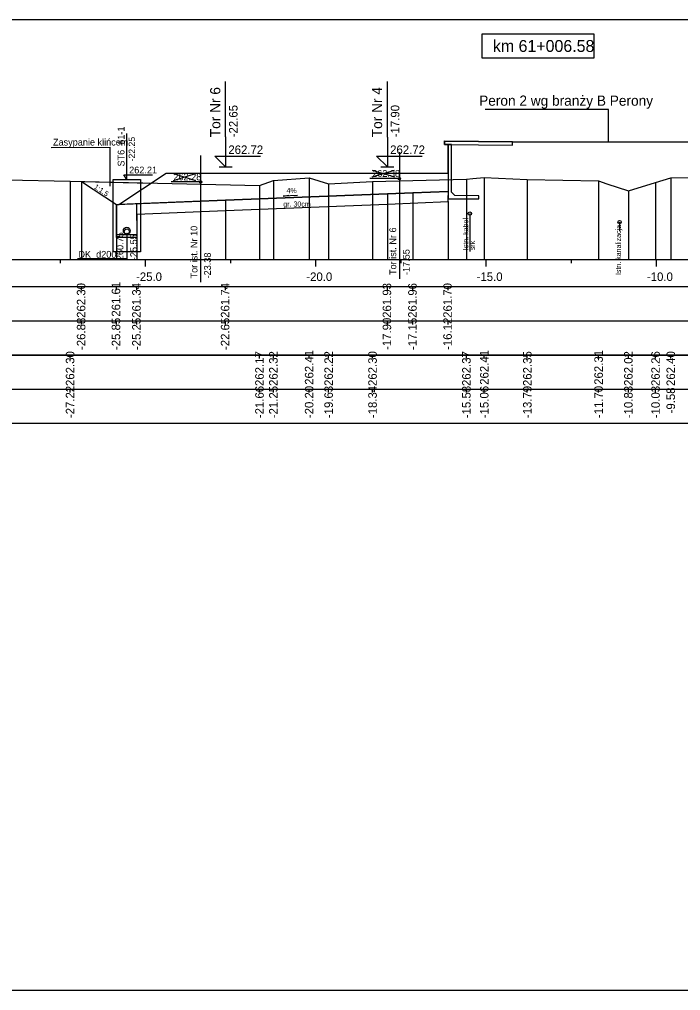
# Model space of a CAD drawing. Extents: x 6516023 to 6560129, y 5513077 to 5529206.
# Drawn here: x 6518864.71 to 6518884.12, y 5514484.66 to 5514513.16 of the extents above; entities that cross this region are included whole.
import ezdxf

# ---------------------------------------------------------------- set-up
doc = ezdxf.new("R2010")
doc.units = 0
for name, color, linetype in [('IR_default', 7, 'Continuous'), ('TOR_PRZEK_P-inne branze', 7, 'Continuous'), ('TOR_PRZEK_P-kable', 7, 'Continuous'), ('TOR_PRZEK_P-komponent', 7, 'Continuous'), ('TOR_PRZEK_P-odwodnienie', 7, 'Continuous'), ('TOR_PRZEK_P-opisy', 7, 'Continuous'), ('TOR_PRZEK_P-perony+elementy', 7, 'Continuous'), ('TOR_PRZEK_P-tabelka istniejace', 7, 'Continuous'), ('TOR_PRZEK_P-tabelka projektowane', 7, 'Continuous'), ('TOR_PRZEK_P-teren istniejacy', 7, 'Continuous'), ('TOR_PRZEK_P-tory istniejace', 7, 'Continuous'), ('TOR_PRZEK_P-tory projektowane', 7, 'Continuous'), ('TOR_PRZEK_P-uklad odniesienia', 7, 'Continuous'), ('TOR_PRZEK_P-warstwa ochronna I', 7, 'Continuous'), ('TOR_PRZEK_P-warstwa ochronna II', 7, 'Continuous'), ('TOR_RAMKI-ramka+tabelka 1', 7, 'Continuous')]:
    doc.layers.add(name, color=color, linetype=linetype)

msp = doc.modelspace()

# ---------------------------------------------------------------- linework, layer by layer
at = {"layer": 'IR_default'}
for points in [[(6518877.188, 5514509.588), (6518879.184, 5514509.568), (6518879.188, 5514509.568), (6518884.827, 5514509.568), (6518884.838, 5514509.568), (6518886.834, 5514509.588), (6518886.838, 5514509.588)], [(6518866.535, 5514508.402), (6518867.558, 5514507.72), (6518867.559, 5514507.72), (6518867.624, 5514507.722), (6518867.627, 5514507.724), (6518869.013, 5514508.648), (6518869.02, 5514508.648), (6518872.513, 5514508.648), (6518872.516, 5514508.648), (6518873.763, 5514508.648), (6518877.293, 5514508.648)]]:
    msp.add_lwpolyline(points, dxfattribs=at)
at = {"layer": 'TOR_PRZEK_P-inne branze'}
for p, q in [((6518882.007, 5514510.51), (6518878.383, 5514510.51)), ((6518882.007, 5514509.568), (6518882.007, 5514510.51))]:
    msp.add_line(p, q, dxfattribs=at)
at = {"layer": 'TOR_PRZEK_P-kable'}
for p, q in [((6518877.932, 5514507.458), (6518877.932, 5514506.348)), ((6518882.33, 5514507.209), (6518882.33, 5514506.939))]:
    msp.add_line(p, q, dxfattribs=at)
for centre in [(6518877.932, 5514507.458), (6518882.33, 5514507.209)]:
    msp.add_circle(centre, 0.05, dxfattribs=at)
at = {"layer": 'TOR_PRZEK_P-komponent'}
msp.add_line((6518866.535, 5514508.402), (6518868.573, 5514508.355), dxfattribs=at)
msp.add_lwpolyline([(6518877.293, 5514508.109), (6518876.263, 5514508.068), (6518875.513, 5514508.038), (6518870.763, 5514507.848), (6518867.624, 5514507.722), (6518869.013, 5514508.648), (6518872.513, 5514508.648), (6518873.763, 5514508.648), (6518877.293, 5514508.648), (6518877.293, 5514508.109)], dxfattribs=at)
at = {"layer": 'TOR_PRZEK_P-odwodnienie'}
for p, q in [((6518867.861, 5514508.462), (6518867.861, 5514509.812)), ((6518867.778, 5514508.599), (6518868.618, 5514508.599)), ((6518867.861, 5514508.462), (6518867.778, 5514508.599)), ((6518867.561, 5514506.755), (6518867.558, 5514507.72)), ((6518868.161, 5514506.757), (6518868.158, 5514507.744)), ((6518868.161, 5514506.836), (6518867.561, 5514506.836)), ((6518868.161, 5514506.756), (6518867.561, 5514506.756))]:
    msp.add_line(p, q, dxfattribs=at)
for points in [[(6518867.461, 5514507.006), (6518867.461, 5514508.462), (6518868.261, 5514508.462), (6518868.261, 5514506.336), (6518867.461, 5514506.336), (6518867.461, 5514507.006)], [(6518867.861, 5514506.856), (6518867.861, 5514506.132), (6518866.414, 5514506.132)]]:
    msp.add_lwpolyline(points, dxfattribs=at)
for centre, radius in [((6518867.861, 5514506.956), 0.1), ((6518867.861, 5514506.931), 0.075), ((6518867.861, 5514506.856), 0.03)]:
    msp.add_circle(centre, radius, dxfattribs=at)
at = {"layer": 'TOR_PRZEK_P-opisy'}
msp.add_line((6518867.37, 5514508.259), (6518867.37, 5514509.406), dxfattribs=at)
for points in [[(6518865.638, 5514509.395), (6518867.37, 5514509.406)], [(6518872.873, 5514507.991), (6518872.455, 5514507.972), (6518872.623, 5514508.001)]]:
    msp.add_lwpolyline(points, dxfattribs=at)
at = {"layer": 'TOR_PRZEK_P-perony+elementy'}
msp.add_lwpolyline([(6518877.293, 5514508.648), (6518877.293, 5514509.487), (6518877.188, 5514509.49), (6518877.188, 5514509.488), (6518877.188, 5514509.59), (6518877.188, 5514509.588), (6518879.184, 5514509.564), (6518879.188, 5514509.568), (6518884.827, 5514509.568), (6518884.838, 5514509.568), (6518886.838, 5514509.588), (6518886.838, 5514509.488), (6518886.733, 5514509.487), (6518886.733, 5514508.648)], dxfattribs=at)
for points in [[(6518879.188, 5514509.568), (6518877.188, 5514509.588), (6518877.188, 5514509.488), (6518879.188, 5514509.467)], [(6518877.393, 5514508.087), (6518877.393, 5514509.486), (6518877.293, 5514509.487), (6518877.293, 5514507.887), (6518878.193, 5514507.887), (6518878.193, 5514507.977), (6518877.493, 5514507.988)]]:
    msp.add_lwpolyline(points, close=True, dxfattribs=at)
at = {"layer": 'TOR_PRZEK_P-tabelka istniejace'}
for p, q in [((6518866.196, 5514503.206), (6518866.196, 5514503.306)), ((6518871.757, 5514503.206), (6518871.757, 5514503.306)), ((6518872.165, 5514503.206), (6518872.165, 5514503.306)), ((6518873.215, 5514503.206), (6518873.215, 5514503.306)), ((6518873.787, 5514503.206), (6518873.787, 5514503.306)), ((6518875.076, 5514503.206), (6518875.076, 5514503.306)), ((6518877.832, 5514503.206), (6518877.832, 5514503.306)), ((6518878.356, 5514503.206), (6518878.356, 5514503.306)), ((6518879.621, 5514503.206), (6518879.621, 5514503.306)), ((6518881.713, 5514503.206), (6518881.713, 5514503.306)), ((6518882.587, 5514503.206), (6518882.587, 5514503.306)), ((6518883.385, 5514503.206), (6518883.385, 5514503.306)), ((6518883.832, 5514503.206), (6518883.832, 5514503.306)), ((6518817.163, 5514502.306), (6518960.963, 5514502.306)), ((6518866.196, 5514502.206), (6518866.196, 5514502.306)), ((6518871.757, 5514502.206), (6518871.757, 5514502.306)), ((6518872.165, 5514502.206), (6518872.165, 5514502.306)), ((6518873.215, 5514502.206), (6518873.215, 5514502.306)), ((6518873.787, 5514502.206), (6518873.787, 5514502.306)), ((6518875.076, 5514502.206), (6518875.076, 5514502.306)), ((6518877.832, 5514502.206), (6518877.832, 5514502.306)), ((6518878.356, 5514502.206), (6518878.356, 5514502.306)), ((6518879.621, 5514502.206), (6518879.621, 5514502.306)), ((6518881.713, 5514502.206), (6518881.713, 5514502.306)), ((6518882.587, 5514502.206), (6518882.587, 5514502.306)), ((6518883.385, 5514502.206), (6518883.385, 5514502.306)), ((6518883.832, 5514502.206), (6518883.832, 5514502.306))]:
    msp.add_line(p, q, dxfattribs=at)
for points in [[(6518866.196, 5514508.409), (6518866.196, 5514506.306), (6518866.196, 5514506.176), (6518866.196, 5514506.106)], [(6518872.165, 5514508.427), (6518872.165, 5514506.306), (6518872.165, 5514506.176), (6518872.165, 5514506.106)], [(6518873.215, 5514508.512), (6518873.215, 5514506.306), (6518873.215, 5514506.176), (6518873.215, 5514506.106)], [(6518873.787, 5514508.328), (6518873.787, 5514506.306), (6518873.787, 5514506.176), (6518873.787, 5514506.106)], [(6518875.076, 5514508.403), (6518875.076, 5514506.306), (6518875.076, 5514506.176), (6518875.076, 5514506.106)], [(6518877.832, 5514508.473), (6518877.832, 5514506.306), (6518877.832, 5514506.176), (6518877.832, 5514506.106)], [(6518878.356, 5514508.518), (6518878.356, 5514506.306), (6518878.356, 5514506.176), (6518878.356, 5514506.106)], [(6518879.621, 5514508.458), (6518879.621, 5514506.306), (6518879.621, 5514506.176), (6518879.621, 5514506.106)], [(6518881.713, 5514508.415), (6518881.713, 5514506.306), (6518881.713, 5514506.176), (6518881.713, 5514506.106)], [(6518883.385, 5514508.37), (6518883.385, 5514506.306), (6518883.385, 5514506.176), (6518883.385, 5514506.106)], [(6518883.832, 5514508.51), (6518883.832, 5514506.306), (6518883.832, 5514506.176), (6518883.832, 5514506.106)], [(6518871.757, 5514508.281), (6518871.757, 5514506.306), (6518871.757, 5514506.176), (6518871.757, 5514506.106)], [(6518882.587, 5514508.125), (6518882.587, 5514506.306), (6518882.587, 5514506.176), (6518882.587, 5514506.106)]]:
    msp.add_lwpolyline(points, dxfattribs=at)
msp.add_lwpolyline([(6518817.163, 5514503.306), (6518817.163, 5514501.306), (6518960.963, 5514501.306), (6518960.963, 5514503.306)], close=True, dxfattribs=at)
at = {"layer": 'TOR_PRZEK_P-tabelka projektowane'}
for p, q in [((6518866.535, 5514505.206), (6518866.535, 5514505.306)), ((6518867.558, 5514505.206), (6518867.558, 5514505.306)), ((6518868.159, 5514505.206), (6518868.159, 5514505.306)), ((6518870.763, 5514505.206), (6518870.763, 5514505.306)), ((6518875.513, 5514505.206), (6518875.513, 5514505.306)), ((6518876.263, 5514505.206), (6518876.263, 5514505.306)), ((6518877.293, 5514505.206), (6518877.293, 5514505.306)), ((6518817.163, 5514504.306), (6518960.963, 5514504.306)), ((6518866.535, 5514504.206), (6518866.535, 5514504.306)), ((6518867.558, 5514504.206), (6518867.558, 5514504.306)), ((6518868.159, 5514504.206), (6518868.159, 5514504.306)), ((6518870.763, 5514504.206), (6518870.763, 5514504.306)), ((6518875.513, 5514504.206), (6518875.513, 5514504.306)), ((6518876.263, 5514504.206), (6518876.263, 5514504.306)), ((6518877.293, 5514504.206), (6518877.293, 5514504.306))]:
    msp.add_line(p, q, dxfattribs=at)
for points in [[(6518866.535, 5514508.402), (6518866.535, 5514506.306), (6518866.535, 5514506.176), (6518866.535, 5514506.106)], [(6518875.513, 5514508.038), (6518875.513, 5514506.306), (6518875.513, 5514506.176), (6518875.513, 5514506.106)], [(6518876.263, 5514508.068), (6518876.263, 5514506.306), (6518876.263, 5514506.176), (6518876.263, 5514506.106)], [(6518870.763, 5514507.848), (6518870.763, 5514506.306), (6518870.763, 5514506.176), (6518870.763, 5514506.106)], [(6518877.293, 5514507.809), (6518877.293, 5514506.306), (6518877.293, 5514506.176), (6518877.293, 5514506.106)], [(6518867.558, 5514507.72), (6518867.558, 5514506.306), (6518867.558, 5514506.176), (6518867.558, 5514506.106)], [(6518868.159, 5514507.444), (6518868.159, 5514506.306), (6518868.159, 5514506.176), (6518868.159, 5514506.106)]]:
    msp.add_lwpolyline(points, dxfattribs=at)
msp.add_lwpolyline([(6518817.163, 5514505.306), (6518817.163, 5514503.306), (6518960.963, 5514503.306), (6518960.963, 5514505.306)], close=True, dxfattribs=at)
at = {"layer": 'TOR_PRZEK_P-teren istniejacy'}
msp.add_lwpolyline([(6518864.328, 5514508.453), (6518866.196, 5514508.409), (6518871.757, 5514508.281), (6518872.165, 5514508.427), (6518873.215, 5514508.512), (6518873.787, 5514508.328), (6518875.076, 5514508.403), (6518877.832, 5514508.473), (6518878.02, 5514508.492), (6518878.356, 5514508.518), (6518879.621, 5514508.458), (6518881.713, 5514508.415), (6518881.954, 5514508.331), (6518882.587, 5514508.125), (6518883.385, 5514508.37), (6518883.832, 5514508.51), (6518884.892, 5514508.518)], dxfattribs=at)
at = {"layer": 'TOR_PRZEK_P-tory istniejace'}
for p, q in [((6518875.865, 5514509.261), (6518875.865, 5514505.54)), ((6518870.029, 5514509.161), (6518870.029, 5514505.441)), ((6518869.23, 5514508.433), (6518869.882, 5514508.636)), ((6518869.23, 5514508.636), (6518869.882, 5514508.433)), ((6518875.066, 5514508.533), (6518875.718, 5514508.735)), ((6518875.066, 5514508.735), (6518875.718, 5514508.533)), ((6518870.03, 5514508.386), (6518869.164, 5514508.386)), ((6518875.866, 5514508.485), (6518875, 5514508.485))]:
    msp.add_line(p, q, dxfattribs=at)
for centre in [(6518870.03, 5514508.386), (6518875.866, 5514508.485)]:
    msp.add_circle(centre, 0.035, dxfattribs=at)
at = {"layer": 'TOR_PRZEK_P-tory projektowane'}
for p, q in [((6518870.763, 5514509.706), (6518870.763, 5514511.338)), ((6518875.513, 5514509.705), (6518875.513, 5514511.338)), ((6518870.763, 5514509.706), (6518870.763, 5514508.828)), ((6518875.513, 5514509.705), (6518875.513, 5514508.828)), ((6518870.763, 5514508.828), (6518870.444, 5514509.147)), ((6518870.444, 5514509.147), (6518871.788, 5514509.147)), ((6518875.513, 5514508.828), (6518875.194, 5514509.147)), ((6518875.194, 5514509.147), (6518876.538, 5514509.147)), ((6518870.571, 5514508.828), (6518870.955, 5514508.828)), ((6518875.321, 5514508.828), (6518875.705, 5514508.828))]:
    msp.add_line(p, q, dxfattribs=at)
at = {"layer": 'TOR_PRZEK_P-uklad odniesienia'}
for p, q in [((6518820.963, 5514506.106), (6518960.963, 5514506.106)), ((6518865.913, 5514506.006), (6518865.913, 5514506.106)), ((6518868.413, 5514505.906), (6518868.413, 5514506.106)), ((6518870.913, 5514506.006), (6518870.913, 5514506.106)), ((6518873.413, 5514505.906), (6518873.413, 5514506.106)), ((6518875.913, 5514506.006), (6518875.913, 5514506.106)), ((6518878.413, 5514505.906), (6518878.413, 5514506.106)), ((6518880.913, 5514506.006), (6518880.913, 5514506.106)), ((6518883.413, 5514505.906), (6518883.413, 5514506.106))]:
    msp.add_line(p, q, dxfattribs=at)
msp.add_lwpolyline([(6518881.582, 5514512.727), (6518878.282, 5514512.727), (6518878.282, 5514512.027), (6518881.582, 5514512.027)], close=True, dxfattribs=at)
at = {"layer": 'TOR_PRZEK_P-warstwa ochronna I'}
msp.add_lwpolyline([(6518868.159, 5514507.444), (6518870.763, 5514507.548), (6518875.513, 5514507.738), (6518877.293, 5514507.809), (6518877.293, 5514507.987)], dxfattribs=at)
at = {"layer": 'TOR_PRZEK_P-warstwa ochronna II'}
msp.add_lwpolyline([(6518866.535, 5514508.402), (6518867.558, 5514507.72), (6518870.763, 5514507.848), (6518875.513, 5514508.038), (6518876.263, 5514508.068), (6518877.293, 5514508.109)], dxfattribs=at)
at = {"layer": 'TOR_RAMKI-ramka+tabelka 1'}
msp.add_lwpolyline([(6518814.513, 5514513.156), (6519062.013, 5514513.156), (6519062.013, 5514484.656), (6518814.513, 5514484.656)], close=True, dxfattribs=at)

# ---------------------------------------------------------------- texts
at = {"layer": 'TOR_PRZEK_P-inne branze'}
msp.add_text('Peron 2 wg branży B Perony', height=0.3, dxfattribs=at).set_placement((6518878.206, 5514510.623))
at = {"layer": 'TOR_PRZEK_P-kable'}
for s, height, p in [('Istn. kabel', 0.14999, (6518877.886, 5514506.384)), ('Istn. kanalizacja', 0.14999, (6518882.368, 5514505.652)), ('srk', 0.15, (6518878.081, 5514506.384))]:
    msp.add_text(s, height=height, rotation=90.0511, dxfattribs=at).set_placement(p)
at = {"layer": 'TOR_PRZEK_P-odwodnienie'}
for s, height, rotation, p in [('ST6_61-1', 0.2, 90, (6518867.794, 5514508.84)), ('-22.25', 0.19, 90, (6518868.104, 5514508.989)), ('260.75', 0.2, 90, (6518867.761, 5514506.092)), ('-25.55', 0.2, 90, (6518868.161, 5514506.092)), ('DK_d200', 0.2, 360, (6518866.441, 5514506.163))]:
    msp.add_text(s, height=height, rotation=rotation, dxfattribs=at).set_placement(p)
msp.add_text('262.21', height=0.2, dxfattribs=at).set_placement((6518867.931, 5514508.636))
at = {"layer": 'TOR_PRZEK_P-opisy'}
for s, height, rotation, p in [('Zasypanie klińcem', 0.2, 0.0511, (6518865.694, 5514509.454)), ('1:1,5', 0.15, 325.9299, (6518866.883, 5514508.209)), ('4%', 0.15, 0.1515, (6518872.55, 5514508.057))]:
    msp.add_text(s, height=height, rotation=rotation, dxfattribs=at).set_placement(p)
at = {"layer": 'TOR_PRZEK_P-tabelka istniejace'}
for s, p in [('262.30', (6518866.321, 5514502.398)), ('262.17', (6518871.882, 5514502.398)), ('262.32', (6518872.29, 5514502.4)), ('262.41', (6518873.34, 5514502.433)), ('262.22', (6518873.912, 5514502.4)), ('262.30', (6518875.201, 5514502.398)), ('262.37', (6518877.957, 5514502.398)), ('262.41', (6518878.481, 5514502.433)), ('262.35', (6518879.746, 5514502.397)), ('262.31', (6518881.838, 5514502.433)), ('262.02', (6518882.712, 5514502.4)), ('262.26', (6518883.51, 5514502.398)), ('262.40', (6518883.957, 5514502.398)), ('-27.22', (6518866.321, 5514501.456)), ('-21.66', (6518871.882, 5514501.454)), ('-21.25', (6518872.29, 5514501.453)), ('-20.20', (6518873.34, 5514501.455)), ('-19.63', (6518873.912, 5514501.454)), ('-18.34', (6518875.201, 5514501.455)), ('-15.58', (6518877.957, 5514501.454)), ('-15.06', (6518878.481, 5514501.454)), ('-13.79', (6518879.746, 5514501.455)), ('-11.70', (6518881.838, 5514501.455)), ('-10.83', (6518882.712, 5514501.454)), ('-10.03', (6518883.51, 5514501.454)), ('-9.58', (6518883.957, 5514501.594))]:
    msp.add_text(s, height=0.25, rotation=90, dxfattribs=at).set_placement(p)
at = {"layer": 'TOR_PRZEK_P-tabelka projektowane'}
for s, p in [('262.30', (6518866.645, 5514504.398)), ('261.61', (6518867.668, 5514504.433)), ('261.34', (6518868.269, 5514504.399)), ('261.74', (6518870.873, 5514504.399)), ('261.93', (6518875.623, 5514504.398)), ('261.96', (6518876.373, 5514504.398)), ('261.70', (6518877.403, 5514504.398)), ('-26.88', (6518866.645, 5514503.454)), ('-25.85', (6518867.668, 5514503.453)), ('-25.25', (6518868.269, 5514503.453)), ('-22.65', (6518870.873, 5514503.453)), ('-17.90', (6518875.623, 5514503.455)), ('-17.15', (6518876.373, 5514503.453)), ('-16.12', (6518877.403, 5514503.456))]:
    msp.add_text(s, height=0.25, rotation=90, dxfattribs=at).set_placement(p)
at = {"layer": 'TOR_PRZEK_P-tory istniejace'}
for s, p in [('262.28', (6518869.23, 5514508.436)), ('262.38', (6518875.066, 5514508.535))]:
    msp.add_text(s, height=0.2, dxfattribs=at).set_placement(p)
for s, rotation, p in [('Tor ist. Nr 10', 90.0511, (6518869.936, 5514505.555)), ('Tor ist. Nr 6', 90.0511, (6518875.772, 5514505.655)), ('-17.55', 90, (6518876.166, 5514505.655)), ('-23.38', 90, (6518870.33, 5514505.556))]:
    msp.add_text(s, height=0.2, rotation=rotation, dxfattribs=at).set_placement(p)
at = {"layer": 'TOR_PRZEK_P-tory projektowane'}
for s, height, p in [('Tor Nr 6', 0.3, (6518870.608, 5514509.7)), ('Tor Nr 4', 0.3, (6518875.358, 5514509.699)), ('-22.65', 0.25, (6518871.113, 5514509.698)), ('-17.90', 0.25, (6518875.863, 5514509.698))]:
    msp.add_text(s, height=height, rotation=90, dxfattribs=at).set_placement(p)
for p in [(6518870.843, 5514509.208), (6518875.593, 5514509.208)]:
    msp.add_text('262.72', height=0.25, dxfattribs=at).set_placement(p)
at = {"layer": 'TOR_PRZEK_P-uklad odniesienia'}
for s, height, p in [('km 61+006.58', 0.35, (6518878.61, 5514512.202)), ('-25.0', 0.25, (6518868.132, 5514505.481)), ('-20.0', 0.25, (6518873.132, 5514505.481)), ('-15.0', 0.25, (6518878.132, 5514505.481)), ('-10.0', 0.25, (6518883.132, 5514505.481))]:
    msp.add_text(s, height=height, dxfattribs=at).set_placement(p)
at = {"layer": 'TOR_PRZEK_P-warstwa ochronna I'}
msp.add_text('gr. 30cm', height=0.15, dxfattribs=at).set_placement((6518872.455, 5514507.663))

doc.saveas('drawing.dxf')
